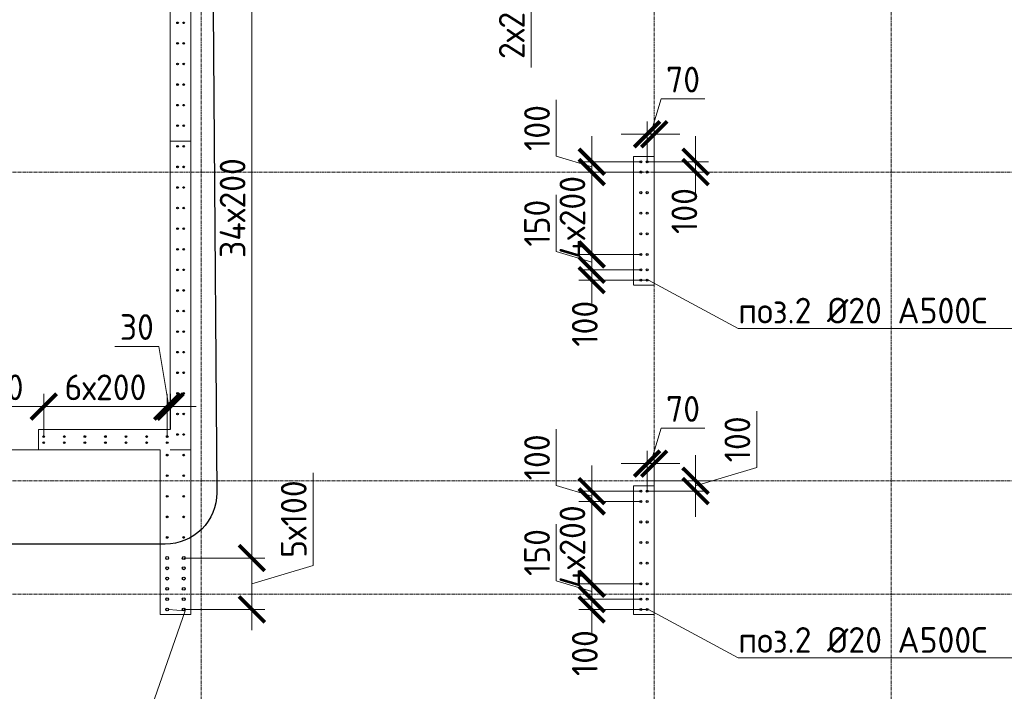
# Model space of a CAD drawing. Header units: millimetres. Extents: x -56135 to 1694203, y -446411 to -23139.
# Tile 296 of 311: x 986095 to 995658, y -73615 to -67089. Entities that reach past the tile are written whole.
import ezdxf
from ezdxf import colors
from ezdxf.entities.mleader import LeaderData, LeaderLine
from ezdxf.math import Vec2, Vec3

# ---------------------------------------------------------------- set-up
doc = ezdxf.new("R2010")
doc.units = ezdxf.units.MM
for name, pattern in [('01 Штриховая _4 мм_', [6, 3.5, -2.5]), ('______5', [1100, 800, -100, 100, -100]), ('HIDDEN2', [4.7625, 3.175, -1.5875]), ('осевая', [50.8, 31.75, -6.35, 6.35, -6.35])]:
    doc.linetypes.add(name, pattern=pattern)
for name, color, linetype, lineweight in [('1 Стены', 3, 'Continuous', 30), ('Оси', 40, '______5', 18), ('подоснова', 151, 'Continuous', 5), ('размер', 1, 'Continuous', 25), ('РАЗМЕРЫ', 1, 'Continuous', 9), ('СТЕНЫ', 3, 'Continuous', 30)]:
    doc.layers.add(name, color=color, linetype=linetype, lineweight=lineweight)
doc.styles.add('GOST-2.304_Type-B', font='GOST_Common.ttf')
doc.dimstyles.new('СПДС', dxfattribs={"dimscale": 100, "dimtxt": 2.5, "dimasz": 2.5, "dimexe": 1.25, "dimexo": 0, "dimtad": 1, "dimdec": 0, "dimtxsty": 'GOST-2.304_Type-B', "dimblk": 'ARCHTICK', "dimcen": 2.5, "dimdle": 2, "dimadec": 0, "dimazin": 2, "dimtfac": 0.75, "dimtdec": 0, "dimtmove": 1, "dimatfit": 3, "dimfxl": 1, "dimtolj": 1, "dimarcsym": 1})

# ---------------------------------------------------------------- blocks, each defined once
blk = doc.blocks.new('оси 2.2-2.3')
at = {"layer": 'Оси', "color": 16, "linetype": 'осевая', "lineweight": 0, "transparency": 33554687}
for p, q in [((501554.9, -104267.9), (501554.9, -134893.5)), ((505954.9, -104267.9), (505954.9, -134893.5)), ((508254.9, -104267.9), (508254.9, -134893.5)), ((468076.3, -113595.4), (524372.9, -113595.4)), ((468076.3, -116595.4), (524372.9, -116595.4)), ((468076.3, -117695.4), (524372.9, -117695.4))]:
    blk.add_line(p, q, dxfattribs=at)
blk = doc.blocks.new('стены тп')
at = {"layer": '1 Стены', "color": 252, "linetype": 'HIDDEN2', "lineweight": 0, "true_color": 0x939598}
for p, q in [((889590.4, -196913.8), (889590.4, -187525.6)), ((889390.4, -191475.6), (889390.4, -197125.6)), ((894090.5, -194475.6), (893890.5, -194475.6)), ((893890.5, -194475.6), (893890.5, -195725.6)), ((894090.5, -194595.6), (894090.5, -194475.6)), ((894090.5, -195725.6), (894090.5, -194595.6)), ((893890.5, -195725.6), (894010.5, -195725.6)), ((894010.5, -195725.6), (894090.5, -195725.6)), ((889590.4, -197325.6), (889590.4, -196913.8)), ((888110.6, -197325.6), (888110.6, -197125.6)), ((889390.4, -197125.6), (888110.6, -197125.6)), ((888110.6, -197325.6), (889290.4, -197325.6)), ((889290.4, -197325.6), (889290.4, -198925.6)), ((889390.6, -197325.6), (889390.4, -197325.6)), ((889390.4, -197325.6), (889590.4, -197325.6)), ((889590.4, -197325.6), (889390.6, -197325.6)), ((889590.4, -198925.6), (889590.4, -197325.6)), ((893890.6, -197675.6), (893890.6, -198925.6)), ((894090.6, -197675.6), (893890.6, -197675.6)), ((894090.6, -198925.6), (894090.6, -197675.6)), ((889290.4, -198925.6), (889590.4, -198925.6)), ((893890.6, -198925.6), (894090.6, -198925.6))]:
    blk.add_line(p, q, dxfattribs=at)
blk = doc.blocks.new('_ArchTick')
at = {"color": 0, "linetype": 'ByBlock', "const_width": 0.15}
blk.add_lwpolyline([(-0.5, -0.5), (0.5, 0.5)], dxfattribs=at)
blk = doc.blocks.new('*D1754')
at = {"layer": 'DEFPOINTS', "color": 0, "transparency": 16777216}
for p in [(992188.5, -68202.8), (992188.5, -68470, -360), (992258, -68381.7)]:
    blk.add_point(p, dxfattribs=at)
at = {"layer": 'РАЗМЕРЫ', "color": 0, "lineweight": -2, "transparency": 16777216}
for p, q in [((992223.2, -68202.8), (992326.4, -67859)), ((992326.4, -67859), (992750.2, -67859)), ((992188.5, -68470), (992188.5, -68077.8)), ((992258, -68381.7), (992258, -68077.8)), ((992188.5, -68202.8), (991938.5, -68202.8)), ((992258, -68202.8), (992188.5, -68202.8)), ((992258, -68202.8), (992188.5, -68202.8)), ((992258, -68202.8), (992508, -68202.8))]:
    blk.add_line(p, q, dxfattribs=at)
at = {"layer": 'РАЗМЕРЫ', "color": 0, "lineweight": -2, "transparency": 16777216, "xscale": 250, "yscale": 250, "zscale": 250}
blk.add_blockref('_ArchTick', (992188.5, -68202.8), dxfattribs=at)
at = {"layer": 'РАЗМЕРЫ', "color": 0, "lineweight": -2, "transparency": 16777216, "xscale": 250, "yscale": 250, "zscale": 250, "rotation": 180}
blk.add_blockref('_ArchTick', (992258, -68202.8), dxfattribs=at)
at = {"layer": 'РАЗМЕРЫ', "color": 0, "transparency": 16777216, "insert": (992538.3, -67671.5), "char_height": 250, "attachment_point": 5, "style": 'GOST-2.304_Type-B'}
blk.add_mtext('\\A1;70', dxfattribs=at)
blk = doc.blocks.new('_None')
blk = doc.blocks.new('*D1755')
at = {"layer": 'DEFPOINTS', "color": 0, "transparency": 16777216}
for p in [(992188.5, -68470), (992258, -68570), (992659.6, -68570)]:
    blk.add_point(p, dxfattribs=at)
at = {"layer": 'РАЗМЕРЫ', "color": 0, "lineweight": -2, "transparency": 16777216}
for p, q in [((992659.6, -68470), (992659.6, -68220)), ((992188.5, -68470), (992784.6, -68470)), ((992659.6, -68470), (992659.6, -68570)), ((992258, -68570), (992784.6, -68570)), ((992659.6, -68570), (992659.6, -68820))]:
    blk.add_line(p, q, dxfattribs=at)
at = {"layer": 'РАЗМЕРЫ', "color": 0, "lineweight": -2, "transparency": 16777216, "xscale": 250, "yscale": 250, "zscale": 250}
for p, rotation in [((992659.6, -68470), 270), ((992659.6, -68570), 90)]:
    blk.add_blockref('_ArchTick', p, dxfattribs=dict(at, rotation=rotation))
at = {"layer": 'РАЗМЕРЫ', "color": 0, "transparency": 16777216, "insert": (992550.8, -68948.6), "char_height": 250, "attachment_point": 5, "rotation": 90, "style": 'GOST-2.304_Type-B'}
blk.add_mtext('\\A1;100', dxfattribs=at)
blk = doc.blocks.new('*D1701')
at = {"layer": 'DEFPOINTS', "color": 0, "transparency": 16777216}
for p in [(992188.4, -71570, -360), (992659.6, -71570), (992188.4, -71670, -360)]:
    blk.add_point(p, dxfattribs=at)
at = {"layer": 'РАЗМЕРЫ', "color": 0, "lineweight": -2, "transparency": 16777216}
for p, q in [((993253.3, -71441.9), (993253.3, -70891.9)), ((992659.6, -71570), (992659.6, -71320)), ((992659.6, -71620), (993253.3, -71441.9)), ((992188.4, -71570), (992784.6, -71570)), ((992659.6, -71670), (992659.6, -71570)), ((992659.6, -71670), (992659.6, -71570)), ((992188.4, -71670), (992784.6, -71670)), ((992659.6, -71670), (992659.6, -71920))]:
    blk.add_line(p, q, dxfattribs=at)
at = {"layer": 'РАЗМЕРЫ', "color": 0, "lineweight": -2, "transparency": 16777216, "xscale": 250, "yscale": 250, "zscale": 250}
for p, rotation in [((992659.6, -71570), 270), ((992659.6, -71670), 90)]:
    blk.add_blockref('_ArchTick', p, dxfattribs=dict(at, rotation=rotation))
at = {"layer": 'РАЗМЕРЫ', "color": 0, "transparency": 16777216, "insert": (993065.8, -71166.9), "char_height": 250, "attachment_point": 5, "rotation": 90, "style": 'GOST-2.304_Type-B'}
blk.add_mtext('\\A1;100', dxfattribs=at)
blk = doc.blocks.new('*D1702')
at = {"layer": 'DEFPOINTS', "color": 0, "transparency": 16777216}
for p in [(992188.4, -71402.8), (992257.9, -71581.7), (992188.4, -71670, -360)]:
    blk.add_point(p, dxfattribs=at)
at = {"layer": 'РАЗМЕРЫ', "color": 0, "lineweight": -2, "transparency": 16777216}
for p, q in [((992223.1, -71402.8), (992326.3, -71059)), ((992326.3, -71059), (992750.1, -71059)), ((992188.4, -71670), (992188.4, -71277.8)), ((992257.9, -71581.7), (992257.9, -71277.8)), ((992188.4, -71402.8), (991938.4, -71402.8)), ((992257.9, -71402.8), (992188.4, -71402.8)), ((992257.9, -71402.8), (992188.4, -71402.8)), ((992257.9, -71402.8), (992507.9, -71402.8))]:
    blk.add_line(p, q, dxfattribs=at)
at = {"layer": 'РАЗМЕРЫ', "color": 0, "lineweight": -2, "transparency": 16777216, "xscale": 250, "yscale": 250, "zscale": 250}
blk.add_blockref('_ArchTick', (992188.4, -71402.8), dxfattribs=at)
at = {"layer": 'РАЗМЕРЫ', "color": 0, "lineweight": -2, "transparency": 16777216, "xscale": 250, "yscale": 250, "zscale": 250, "rotation": 180}
blk.add_blockref('_ArchTick', (992257.9, -71402.8), dxfattribs=at)
at = {"layer": 'РАЗМЕРЫ', "color": 0, "transparency": 16777216, "insert": (992538.2, -70871.5), "char_height": 250, "attachment_point": 5, "style": 'GOST-2.304_Type-B'}
blk.add_mtext('\\A1;70', dxfattribs=at)
blk = doc.blocks.new('*D1743')
at = {"layer": 'DEFPOINTS', "color": 0, "transparency": 16777216}
for p in [(987738.3, -65520), (987688.5, -72320, -360), (988350.6, -72320)]:
    blk.add_point(p, dxfattribs=at)
at = {"layer": 'РАЗМЕРЫ', "color": 0, "lineweight": -2, "transparency": 16777216}
for p, q in [((988350.6, -65320), (988350.6, -72520)), ((987738.3, -65520), (988475.6, -65520)), ((987688.5, -72320), (988475.6, -72320))]:
    blk.add_line(p, q, dxfattribs=at)
at = {"layer": 'РАЗМЕРЫ', "color": 0, "lineweight": -2, "transparency": 16777216, "xscale": 250, "yscale": 250, "zscale": 250}
for p, rotation in [((988350.6, -65520), 90), ((988350.6, -72320), 270)]:
    blk.add_blockref('_ArchTick', p, dxfattribs=dict(at, rotation=rotation))
at = {"layer": 'РАЗМЕРЫ', "color": 0, "transparency": 16777216, "insert": (988163.1, -68920), "char_height": 250, "attachment_point": 5, "rotation": 90, "style": 'GOST-2.304_Type-B'}
blk.add_mtext('\\A1;34х200', dxfattribs=at)
blk = doc.blocks.new('*D1744')
at = {"layer": 'DEFPOINTS', "color": 0, "transparency": 16777216}
for p in [(987688.5, -72320, -360), (987688.5, -72820, -360), (988350.6, -72820)]:
    blk.add_point(p, dxfattribs=at)
at = {"layer": 'РАЗМЕРЫ', "color": 0, "lineweight": -2, "transparency": 16777216}
for p, q in [((988944.3, -72391.9), (988944.3, -71491.9)), ((988350.6, -72120), (988350.6, -73020)), ((987688.5, -72320), (988475.6, -72320)), ((988350.6, -72570), (988944.3, -72391.9)), ((987688.5, -72820), (988475.6, -72820))]:
    blk.add_line(p, q, dxfattribs=at)
at = {"layer": 'РАЗМЕРЫ', "color": 0, "lineweight": -2, "transparency": 16777216, "xscale": 250, "yscale": 250, "zscale": 250}
for p, rotation in [((988350.6, -72320), 90), ((988350.6, -72820), 270)]:
    blk.add_blockref('_ArchTick', p, dxfattribs=dict(at, rotation=rotation))
at = {"layer": 'РАЗМЕРЫ', "color": 0, "transparency": 16777216, "insert": (988756.8, -71941.9), "char_height": 250, "attachment_point": 5, "rotation": 90, "style": 'GOST-2.304_Type-B'}
blk.add_mtext('\\A1;5х100', dxfattribs=at)
blk = doc.blocks.new('*D1838')
at = {"layer": 'DEFPOINTS', "color": 0, "transparency": 16777216}
for p in [(987528.2, -70849), (987528.2, -71147.6, -560), (987558.2, -71070, -360)]:
    blk.add_point(p, dxfattribs=at)
at = {"layer": 'РАЗМЕРЫ', "color": 0, "lineweight": -2, "transparency": 16777216}
for p, q in [((987445.4, -70263.3), (987020.4, -70263.3)), ((987543.2, -70849), (987445.4, -70263.3)), ((987528.2, -71147.6), (987528.2, -70724)), ((987558.2, -71070), (987558.2, -70724)), ((987528.2, -70849), (987278.2, -70849)), ((987558.2, -70849), (987528.2, -70849)), ((987558.2, -70849), (987528.2, -70849)), ((987558.2, -70849), (987808.2, -70849))]:
    blk.add_line(p, q, dxfattribs=at)
at = {"layer": 'РАЗМЕРЫ', "color": 0, "lineweight": -2, "transparency": 16777216, "xscale": 250, "yscale": 250, "zscale": 250}
blk.add_blockref('_ArchTick', (987528.2, -70849), dxfattribs=at)
at = {"layer": 'РАЗМЕРЫ', "color": 0, "lineweight": -2, "transparency": 16777216, "xscale": 250, "yscale": 250, "zscale": 250, "rotation": 180}
blk.add_blockref('_ArchTick', (987558.2, -70849), dxfattribs=at)
at = {"layer": 'РАЗМЕРЫ', "color": 0, "transparency": 16777216, "insert": (987232.9, -70075.8), "char_height": 250, "attachment_point": 5, "style": 'GOST-2.304_Type-B'}
blk.add_mtext('\\A1;30', dxfattribs=at)
blk = doc.blocks.new('*D1839')
at = {"layer": 'DEFPOINTS', "color": 0, "transparency": 16777216}
for p in [(986328.2, -70849), (986328.2, -71139.6, -360), (987528.2, -71147.6, -560)]:
    blk.add_point(p, dxfattribs=at)
at = {"layer": 'РАЗМЕРЫ', "color": 0, "lineweight": -2, "transparency": 16777216}
for p, q in [((986328.2, -71139.6), (986328.2, -70724)), ((987528.2, -71147.6), (987528.2, -70724)), ((987728.2, -70849), (986128.2, -70849))]:
    blk.add_line(p, q, dxfattribs=at)
at = {"layer": 'РАЗМЕРЫ', "color": 0, "lineweight": -2, "transparency": 16777216, "xscale": 250, "yscale": 250, "zscale": 250, "rotation": 180}
blk.add_blockref('_ArchTick', (986328.2, -70849), dxfattribs=at)
at = {"layer": 'РАЗМЕРЫ', "color": 0, "lineweight": -2, "transparency": 16777216, "xscale": 250, "yscale": 250, "zscale": 250}
blk.add_blockref('_ArchTick', (987528.2, -70849), dxfattribs=at)
at = {"layer": 'РАЗМЕРЫ', "color": 0, "transparency": 16777216, "insert": (986928.2, -70661.5), "char_height": 250, "attachment_point": 5, "style": 'GOST-2.304_Type-B'}
blk.add_mtext('\\A1;6х200', dxfattribs=at)
blk = doc.blocks.new('*D1840')
at = {"layer": 'DEFPOINTS', "color": 0, "transparency": 16777216}
for p in [(985328.2, -70849), (986328.2, -71002.3), (985328.2, -71139.6, -360)]:
    blk.add_point(p, dxfattribs=at)
at = {"layer": 'РАЗМЕРЫ', "color": 0, "lineweight": -2, "transparency": 16777216}
for p, q in [((985328.2, -71139.6), (985328.2, -70724)), ((986328.2, -71002.3), (986328.2, -70724)), ((986528.2, -70849), (985128.2, -70849))]:
    blk.add_line(p, q, dxfattribs=at)
at = {"layer": 'РАЗМЕРЫ', "color": 0, "lineweight": -2, "transparency": 16777216, "xscale": 250, "yscale": 250, "zscale": 250, "rotation": 180}
blk.add_blockref('_ArchTick', (985328.2, -70849), dxfattribs=at)
at = {"layer": 'РАЗМЕРЫ', "color": 0, "lineweight": -2, "transparency": 16777216, "xscale": 250, "yscale": 250, "zscale": 250}
blk.add_blockref('_ArchTick', (986328.2, -70849), dxfattribs=at)
at = {"layer": 'РАЗМЕРЫ', "color": 0, "transparency": 16777216, "insert": (985828.2, -70661.5), "char_height": 250, "attachment_point": 5, "style": 'GOST-2.304_Type-B'}
blk.add_mtext('\\A1;1000', dxfattribs=at)
blk = doc.blocks.new('*D1693')
at = {"layer": 'DEFPOINTS', "color": 0, "transparency": 16777216}
for p in [(991651, -69520), (992128.3, -69520), (992128.3, -69620)]:
    blk.add_point(p, dxfattribs=at)
at = {"layer": 'РАЗМЕРЫ', "color": 0, "lineweight": -2, "transparency": 16777216}
for p, q in [((991651, -69520), (991651, -69270)), ((992128.3, -69520), (991526, -69520)), ((991651, -69620), (991651, -69520)), ((992128.3, -69620), (991526, -69620)), ((991651, -69620), (991651, -69870))]:
    blk.add_line(p, q, dxfattribs=at)
at = {"layer": 'РАЗМЕРЫ', "color": 0, "lineweight": -2, "transparency": 16777216, "xscale": 250, "yscale": 250, "zscale": 250}
for p, rotation in [((991651, -69520), 270), ((991651, -69620), 90)]:
    blk.add_blockref('_ArchTick', p, dxfattribs=dict(at, rotation=rotation))
at = {"layer": 'РАЗМЕРЫ', "color": 0, "transparency": 16777216, "insert": (991583.7, -70043.9), "char_height": 250, "attachment_point": 5, "rotation": 90, "style": 'GOST-2.304_Type-B'}
blk.add_mtext('\\A1;100', dxfattribs=at)
blk = doc.blocks.new('*D1694')
at = {"layer": 'DEFPOINTS', "color": 0, "transparency": 16777216}
for p in [(991651, -69370), (992128.3, -69370), (992128.3, -69520)]:
    blk.add_point(p, dxfattribs=at)
at = {"layer": 'РАЗМЕРЫ', "color": 0, "lineweight": -2, "transparency": 16777216}
for p, q in [((991307.2, -69341.8), (991307.2, -68791.8)), ((991651, -69720), (991651, -69170)), ((991651, -69445), (991307.2, -69341.8)), ((992128.3, -69370), (991526, -69370)), ((992128.3, -69520), (991526, -69520))]:
    blk.add_line(p, q, dxfattribs=at)
at = {"layer": 'РАЗМЕРЫ', "color": 0, "lineweight": -2, "transparency": 16777216, "xscale": 250, "yscale": 250, "zscale": 250}
for p, rotation in [((991651, -69370), 90), ((991651, -69520), 270)]:
    blk.add_blockref('_ArchTick', p, dxfattribs=dict(at, rotation=rotation))
at = {"layer": 'РАЗМЕРЫ', "color": 0, "transparency": 16777216, "insert": (991119.7, -69066.8), "char_height": 250, "attachment_point": 5, "rotation": 90, "style": 'GOST-2.304_Type-B'}
blk.add_mtext('\\A1;150', dxfattribs=at)
blk = doc.blocks.new('*D1695')
at = {"layer": 'DEFPOINTS', "color": 0, "transparency": 16777216}
for p in [(991651, -68570), (992128.3, -68570), (992128.3, -69370)]:
    blk.add_point(p, dxfattribs=at)
at = {"layer": 'РАЗМЕРЫ', "color": 0, "lineweight": -2, "transparency": 16777216}
for p, q in [((991651, -69570), (991651, -68370)), ((992128.3, -68570), (991526, -68570)), ((992128.3, -69370), (991526, -69370))]:
    blk.add_line(p, q, dxfattribs=at)
at = {"layer": 'РАЗМЕРЫ', "color": 0, "lineweight": -2, "transparency": 16777216, "xscale": 250, "yscale": 250, "zscale": 250}
for p, rotation in [((991651, -68570), 90), ((991651, -69370), 270)]:
    blk.add_blockref('_ArchTick', p, dxfattribs=dict(at, rotation=rotation))
at = {"layer": 'РАЗМЕРЫ', "color": 0, "transparency": 16777216, "insert": (991463.5, -69008.9), "char_height": 250, "attachment_point": 5, "rotation": 90, "style": 'GOST-2.304_Type-B'}
blk.add_mtext('\\A1;4х200', dxfattribs=at)
blk = doc.blocks.new('*D1696')
at = {"layer": 'DEFPOINTS', "color": 0, "transparency": 16777216}
for p in [(991651, -68470), (992128.3, -68470), (992128.3, -68570)]:
    blk.add_point(p, dxfattribs=at)
at = {"layer": 'РАЗМЕРЫ', "color": 0, "lineweight": -2, "transparency": 16777216}
for p, q in [((991307.2, -68416.8), (991307.2, -67866.8)), ((991651, -68470), (991651, -68220)), ((991651, -68520), (991307.2, -68416.8)), ((992128.3, -68470), (991526, -68470)), ((991651, -68570), (991651, -68470)), ((991651, -68570), (991651, -68470)), ((992128.3, -68570), (991526, -68570)), ((991651, -68570), (991651, -68820))]:
    blk.add_line(p, q, dxfattribs=at)
at = {"layer": 'РАЗМЕРЫ', "color": 0, "lineweight": -2, "transparency": 16777216, "xscale": 250, "yscale": 250, "zscale": 250}
for p, rotation in [((991651, -68470), 270), ((991651, -68570), 90)]:
    blk.add_blockref('_ArchTick', p, dxfattribs=dict(at, rotation=rotation))
at = {"layer": 'РАЗМЕРЫ', "color": 0, "transparency": 16777216, "insert": (991119.7, -68141.8), "char_height": 250, "attachment_point": 5, "rotation": 90, "style": 'GOST-2.304_Type-B'}
blk.add_mtext('\\A1;100', dxfattribs=at)
blk = doc.blocks.new('*D1697')
at = {"layer": 'DEFPOINTS', "color": 0, "transparency": 16777216}
for p in [(991651, -72720), (992128.3, -72720), (992128.3, -72820)]:
    blk.add_point(p, dxfattribs=at)
at = {"layer": 'РАЗМЕРЫ', "color": 0, "lineweight": -2, "transparency": 16777216}
for p, q in [((991651, -72720), (991651, -72470)), ((992128.3, -72720), (991526, -72720)), ((991651, -72820), (991651, -72720)), ((992128.3, -72820), (991526, -72820)), ((991651, -72820), (991651, -73070))]:
    blk.add_line(p, q, dxfattribs=at)
at = {"layer": 'РАЗМЕРЫ', "color": 0, "lineweight": -2, "transparency": 16777216, "xscale": 250, "yscale": 250, "zscale": 250}
for p, rotation in [((991651, -72720), 270), ((991651, -72820), 90)]:
    blk.add_blockref('_ArchTick', p, dxfattribs=dict(at, rotation=rotation))
at = {"layer": 'РАЗМЕРЫ', "color": 0, "transparency": 16777216, "insert": (991583.7, -73243.9), "char_height": 250, "attachment_point": 5, "rotation": 90, "style": 'GOST-2.304_Type-B'}
blk.add_mtext('\\A1;100', dxfattribs=at)
blk = doc.blocks.new('*D1698')
at = {"layer": 'DEFPOINTS', "color": 0, "transparency": 16777216}
for p in [(991651, -72570), (992128.3, -72570), (992128.3, -72720)]:
    blk.add_point(p, dxfattribs=at)
at = {"layer": 'РАЗМЕРЫ', "color": 0, "lineweight": -2, "transparency": 16777216}
for p, q in [((991307.3, -72541.8), (991307.3, -71991.8)), ((991651, -72920), (991651, -72370)), ((991651, -72645), (991307.3, -72541.8)), ((992128.3, -72570), (991526, -72570)), ((992128.3, -72720), (991526, -72720))]:
    blk.add_line(p, q, dxfattribs=at)
at = {"layer": 'РАЗМЕРЫ', "color": 0, "lineweight": -2, "transparency": 16777216, "xscale": 250, "yscale": 250, "zscale": 250}
for p, rotation in [((991651, -72570), 90), ((991651, -72720), 270)]:
    blk.add_blockref('_ArchTick', p, dxfattribs=dict(at, rotation=rotation))
at = {"layer": 'РАЗМЕРЫ', "color": 0, "transparency": 16777216, "insert": (991119.8, -72266.8), "char_height": 250, "attachment_point": 5, "rotation": 90, "style": 'GOST-2.304_Type-B'}
blk.add_mtext('\\A1;150', dxfattribs=at)
blk = doc.blocks.new('*D1699')
at = {"layer": 'DEFPOINTS', "color": 0, "transparency": 16777216}
for p in [(991651, -71770), (992128.3, -71770), (992128.3, -72570)]:
    blk.add_point(p, dxfattribs=at)
at = {"layer": 'РАЗМЕРЫ', "color": 0, "lineweight": -2, "transparency": 16777216}
for p, q in [((991651, -72770), (991651, -71570)), ((992128.3, -71770), (991526, -71770)), ((992128.3, -72570), (991526, -72570))]:
    blk.add_line(p, q, dxfattribs=at)
at = {"layer": 'РАЗМЕРЫ', "color": 0, "lineweight": -2, "transparency": 16777216, "xscale": 250, "yscale": 250, "zscale": 250}
for p, rotation in [((991651, -71770), 90), ((991651, -72570), 270)]:
    blk.add_blockref('_ArchTick', p, dxfattribs=dict(at, rotation=rotation))
at = {"layer": 'РАЗМЕРЫ', "color": 0, "transparency": 16777216, "insert": (991463.5, -72208.9), "char_height": 250, "attachment_point": 5, "rotation": 90, "style": 'GOST-2.304_Type-B'}
blk.add_mtext('\\A1;4х200', dxfattribs=at)
blk = doc.blocks.new('*D1700')
at = {"layer": 'DEFPOINTS', "color": 0, "transparency": 16777216}
for p in [(991651, -71670), (992128.3, -71670), (992128.3, -71770)]:
    blk.add_point(p, dxfattribs=at)
at = {"layer": 'РАЗМЕРЫ', "color": 0, "lineweight": -2, "transparency": 16777216}
for p, q in [((991307.3, -71616.8), (991307.3, -71066.8)), ((991651, -71670), (991651, -71420)), ((991651, -71720), (991307.3, -71616.8)), ((992128.3, -71670), (991526, -71670)), ((991651, -71770), (991651, -71670)), ((991651, -71770), (991651, -71670)), ((992128.3, -71770), (991526, -71770)), ((991651, -71770), (991651, -72020))]:
    blk.add_line(p, q, dxfattribs=at)
at = {"layer": 'РАЗМЕРЫ', "color": 0, "lineweight": -2, "transparency": 16777216, "xscale": 250, "yscale": 250, "zscale": 250}
for p, rotation in [((991651, -71670), 270), ((991651, -71770), 90)]:
    blk.add_blockref('_ArchTick', p, dxfattribs=dict(at, rotation=rotation))
at = {"layer": 'РАЗМЕРЫ', "color": 0, "transparency": 16777216, "insert": (991119.8, -71341.8), "char_height": 250, "attachment_point": 5, "rotation": 90, "style": 'GOST-2.304_Type-B'}
blk.add_mtext('\\A1;100', dxfattribs=at)
blk = doc.blocks.new('*D2033')
at = {"layer": 'DEFPOINTS', "color": 0, "transparency": 16777216}
for p in [(991672.2, -66020), (992127.7, -66020, -360), (992120.2, -66420.2, -360)]:
    blk.add_point(p, dxfattribs=at)
at = {"layer": 'РАЗМЕРЫ', "color": 0, "lineweight": -2, "transparency": 16777216}
for p, q in [((991672.2, -66620.2), (991672.2, -65820)), ((992127.7, -66020), (991547.2, -66020)), ((991672.2, -66220.1), (991062, -66604.1)), ((992120.2, -66420.2), (991547.2, -66420.2)), ((991062, -66604.1), (991062, -67554.1))]:
    blk.add_line(p, q, dxfattribs=at)
at = {"layer": 'РАЗМЕРЫ', "color": 0, "lineweight": -2, "transparency": 16777216, "xscale": 250, "yscale": 250, "zscale": 250}
for p, rotation in [((991672.2, -66020), 90), ((991672.2, -66420.2), 270)]:
    blk.add_blockref('_ArchTick', p, dxfattribs=dict(at, rotation=rotation))
at = {"layer": 'РАЗМЕРЫ', "color": 0, "transparency": 16777216, "insert": (990874.5, -67079.1), "char_height": 250, "attachment_point": 5, "rotation": 90, "style": 'GOST-2.304_Type-B'}
blk.add_mtext('\\A1;2х200', dxfattribs=at)
blk = doc.blocks.new('стены  тп')
at = {"layer": 'СТЕНЫ', "color": 251, "linetype": '01 Штриховая _4 мм_', "lineweight": 0, "true_color": 0x636466}
for p, q in [((569712.1, -326013.9, 3100), (569712.1, -316625.7, 3100)), ((569512.1, -320575.7, 3100), (569512.1, -326225.7, 3100)), ((574212.3, -323575.7, 3100), (574012.3, -323575.7, 3100)), ((574012.3, -323575.7, 3100), (574012.3, -324825.7, 3100)), ((574212.3, -323695.7, 3100), (574212.3, -323575.7, 3100)), ((574212.3, -324825.7, 3100), (574212.3, -323695.7, 3100)), ((574012.3, -324825.7, 3100), (574132.3, -324825.7, 3100)), ((574132.3, -324825.7, 3100), (574212.3, -324825.7, 3100)), ((569712.1, -326425.7, 3100), (569712.1, -326013.9, 3100)), ((568232.3, -326425.7, 3100), (568232.3, -326225.7, 3100)), ((569512.1, -326225.7, 3100), (568232.3, -326225.7, 3100)), ((568232.3, -326425.7, 3100), (569412.1, -326425.7, 3100)), ((569412.1, -326425.7, 3100), (569412.1, -328025.7, 3100)), ((569712.1, -328025.7, 3100), (569712.1, -326425.7, 3100)), ((574012.3, -326775.7, 3100), (574012.3, -328025.7, 3100)), ((574212.3, -326775.7, 3100), (574012.3, -326775.7, 3100)), ((574212.3, -328025.7, 3100), (574212.3, -326775.7, 3100)), ((569412.1, -328025.7, 3100), (569712.1, -328025.7, 3100)), ((574012.3, -328025.7, 3100), (574212.3, -328025.7, 3100))]:
    blk.add_line(p, q, dxfattribs=at)
blk = doc.blocks.new('прпрп')
at = {"layer": '1 Стены', "color": 252, "lineweight": 0, "true_color": 0x939598}
for p, q in [((987758.2, -65220, -200), (987758.2, -72870, -200)), ((992258.1, -68420), (992058.1, -68420)), ((992058.1, -68420), (992258.1, -68420)), ((992258.1, -69670), (992258.1, -68420)), ((992258.1, -68420), (992258.1, -69670)), ((992058.1, -69670), (992258.1, -69670)), ((992258.1, -69670), (992058.1, -69670)), ((992258.1, -69670), (992058.1, -69670)), ((992258, -71620), (992057.9, -71620)), ((992057.9, -71620), (992057.9, -72870)), ((992058, -71620), (992258, -71620)), ((992058, -72870), (992058, -71620)), ((992058.1, -72870), (992058.1, -71620)), ((992257.9, -72870), (992257.9, -71620)), ((992258, -71620), (992258, -72870)), ((992057.9, -72870), (992257.9, -72870)), ((992258, -72870), (992058, -72870)), ((992258, -72870), (992058, -72870))]:
    blk.add_line(p, q, dxfattribs=at)
at = {"layer": '1 Стены', "color": 4, "lineweight": 0}
blk.add_line((987458.2, -71270, -200), (984958.2, -71270, -200), dxfattribs=at)
at = {"layer": 'размер', "lineweight": 30}
blk.add_lwpolyline([(980704.6, -59551.1), (987431.6, -59551.1, -0.264007), (987923.8, -60158.6), (988009.2, -71685.6, -0.414214), (987509.2, -72185.6), (980782.2, -72185.6, -0.414214), (980282.2, -71685.6), (980282.2, -59806.9, -0.178364)], format="xyb", close=True, dxfattribs=at)
at = {"layer": 'РАЗМЕРЫ', "color": 4, "lineweight": 0, "elevation": 160}
blk.add_lwpolyline([(987758, -68270), (987558, -68270), (987558, -66920), (987758, -66920)], close=True, dxfattribs=at)
at = {"layer": 'РАЗМЕРЫ', "color": 4, "linetype": 'Continuous', "lineweight": 30}
for centre in [(987628.2, -67120, -200), (987688.5, -67120, -200), (987628.2, -67320, -200), (987688.5, -67320, -200), (987628.2, -67520, -200), (987688.5, -67520, -200), (987628.2, -67720, -200), (987688.5, -67720, -200), (987628.2, -67920, -200), (987688.5, -67920, -200), (987628.2, -68120, -200), (987688.5, -68120, -200), (987628.2, -68320, -200), (987688.5, -68320, -200), (987628.2, -68520, -200), (987688.5, -68520, -200), (987628.2, -68720, -200), (987688.5, -68720, -200), (987628.2, -68920, -200), (987688.5, -68920, -200), (987628.2, -69120, -200), (987688.5, -69120, -200), (987628.2, -69320, -200), (987688.5, -69320, -200), (987628.2, -69520, -200), (987688.5, -69520, -200), (987628.2, -69720, -200), (987688.5, -69720, -200), (987628.2, -69920, -200), (987688.5, -69920, -200), (987628.2, -70120, -200), (987688.5, -70120, -200), (987628.2, -70320, -200), (987688.5, -70320, -200), (987628.2, -70520, -200), (987688.5, -70520, -200), (987628.2, -70720, -200), (987688.5, -70720, -200), (987628.2, -70920, -200), (987688.5, -70920, -200), (986328.2, -71139.6, -200), (986528.2, -71139.6, -400), (986728.2, -71139.6, -400), (986928.2, -71139.6, -400), (987128.2, -71139.6, -400), (987328.2, -71139.6, -400), (987528.2, -71139.6, -400), (987628.2, -71120, -200), (987688.5, -71120, -200), (986328.2, -71200, -200), (986528.2, -71200, -400), (986728.2, -71200, -400), (986928.2, -71200, -400), (987128.2, -71200, -400), (987328.2, -71200, -400), (987528.2, -71200, -400), (987527.8, -71320, -200), (987688.5, -71320, -200), (987527.8, -71520, -200), (987688.5, -71520, -200), (987527.8, -71720, -200), (987688.5, -71720, -200), (987527.8, -71920, -200), (987688.5, -71920, -200), (987527.8, -72120, -200), (987688.5, -72120, -200)]:
    blk.add_circle(centre, 8, dxfattribs=at)
at = {"layer": 'РАЗМЕРЫ', "color": 6, "linetype": 'Continuous', "lineweight": 30}
for centre in [(992128.3, -68470), (992188.6, -68470), (992128.3, -68570), (992188.6, -68570), (992128.3, -68770), (992188.6, -68770), (992128.3, -68970), (992188.6, -68970), (992128.3, -69170), (992188.6, -69170), (992128.3, -69370), (992188.6, -69370), (992128.3, -69520), (992188.6, -69520), (992128.3, -69620), (992188.6, -69620), (992128.3, -71670), (992188.7, -71670), (992128.3, -71770), (992188.7, -71770), (992128.3, -71970), (992188.7, -71970), (992128.3, -72170), (992188.7, -72170), (992128.3, -72370), (992188.7, -72370), (992128.3, -72570), (992188.7, -72570), (992128.3, -72720), (992188.7, -72720), (992128.3, -72820), (992188.7, -72820)]:
    blk.add_circle(centre, 10, dxfattribs=at)
at = {"layer": 'РАЗМЕРЫ', "color": 5, "linetype": 'Continuous', "lineweight": 30}
for centre in [(987527.8, -72320, -200), (987688.5, -72320, -200), (987527.8, -72420, -200), (987688.5, -72420, -200), (987527.8, -72520, -200), (987688.5, -72520, -200), (987527.8, -72620, -200), (987688.5, -72620, -200), (987527.8, -72720, -200), (987688.5, -72720, -200), (987527.8, -72820, -200), (987688.5, -72820, -200)]:
    blk.add_circle(centre, 14, dxfattribs=at)
at = {"layer": 'РАЗМЕРЫ', "color": 1}
for name, p in [('оси 2.2-2.3', (486303.3, 45025.4)), ('стены тп', (98167.6, 126055.6))]:
    blk.add_blockref(name, p, dxfattribs=at)
at = {"layer": 'РАЗМЕРЫ'}
blk.add_blockref('стены  тп', (418045.9, 255155.8, -3100), dxfattribs=at)
for base, p1, p2, text, picture, middle in [((988350.6, -72320, -200), (987738.3, -65520, -200), (987688.5, -72320, -560), '34х200', '*D1743', (988163.1, -68920, -200)), ((988350.6, -72820, -200), (987688.5, -72320, -560), (987688.5, -72820, -560), '5х100', '*D1744', (988756.8, -72329.4, -200))]:
    dim = blk.add_linear_dim(base=base, p1=p1, p2=p2, angle=90, text=text, dimstyle='СПДС', dxfattribs=at)
    dim.commit()
    dim.dimension.update_dxf_attribs({"geometry": picture, "text_midpoint": middle})
at = {"layer": 'РАЗМЕРЫ', "color": 1}
for base, p1, p2, angle, text, picture, middle in [((991672.2, -66020), (992120.2, -66420.2, -360), (992127.7, -66020, -360), 90, '2х200', '*D2033', (991062, -66666.6)), ((991651, -68570), (992128.3, -69370), (992128.3, -68570), 270, '4х200', '*D1695', (991651, -69008.9)), ((991651, -71770), (992128.3, -72570), (992128.3, -71770), 270, '4х200', '*D1699', (991651, -72208.9))]:
    dim = blk.add_linear_dim(base=base, p1=p1, p2=p2, angle=angle, text=text, dimstyle='СПДС', dxfattribs=at)
    dim.commit()
    dim.dimension.update_dxf_attribs({"geometry": picture, "text_midpoint": middle, "dimtype": 128})
at = {"layer": 'РАЗМЕРЫ'}
for base, p1, p2, picture, middle in [((992188.4811, -68202.7732, 360), (992257.987, -68381.6958, 360), (992188.4811, -68469.9806), '*D1754', (992388.8591, -67671.5232, 360)), ((992188.3919, -71402.7915, 360), (992257.8978, -71581.7141, 360), (992188.3919, -71669.9989), '*D1702', (992388.7698, -70871.5415, 360))]:
    dim = blk.add_linear_dim(base=base, p1=p1, p2=p2, dimstyle='СПДС', dxfattribs=at)
    dim.commit()
    dim.dimension.update_dxf_attribs({"geometry": picture, "text_midpoint": middle})
at = {"layer": 'РАЗМЕРЫ', "color": 1}
for base, p1, p2, picture, middle in [((991651, -68470), (992128.3, -68570), (992128.3, -68470), '*D1696', (991119.7, -68354.3)), ((991651, -69370), (992128.3, -69520), (992128.3, -69370), '*D1694', (991119.7, -69279.3)), ((991651, -71670), (992128.3, -71770), (992128.3, -71670), '*D1700', (991119.8, -71554.3)), ((991651, -72570), (992128.3, -72720), (992128.3, -72570), '*D1698', (991119.8, -72479.3))]:
    dim = blk.add_linear_dim(base=base, p1=p1, p2=p2, angle=270, dimstyle='СПДС', dxfattribs=at)
    dim.commit()
    dim.dimension.update_dxf_attribs({"geometry": picture, "text_midpoint": middle})
at = {"layer": 'РАЗМЕРЫ'}
dim = blk.add_linear_dim(base=(992659.6, -68570), p1=(992188.5, -68470), p2=(992258, -68570), angle=90, dimstyle='СПДС', dxfattribs=at)
dim.commit()
dim.dimension.update_dxf_attribs({"geometry": '*D1755', "text_midpoint": (992738.3, -68948.6), "dimtype": 128})
at = {"layer": 'РАЗМЕРЫ', "color": 1}
for base, p1, p2, picture, middle in [((991651, -69520), (992128.3, -69620), (992128.3, -69520), '*D1693', (991771.2, -70043.9)), ((991651, -72720), (992128.3, -72820), (992128.3, -72720), '*D1697', (991771.2, -73243.9))]:
    dim = blk.add_linear_dim(base=base, p1=p1, p2=p2, angle=270, dimstyle='СПДС', dxfattribs=at)
    dim.commit()
    dim.dimension.update_dxf_attribs({"geometry": picture, "text_midpoint": middle, "dimtype": 128})
at = {"layer": 'РАЗМЕРЫ'}
dim = blk.add_linear_dim(base=(987528.2, -70849, 160), p1=(987558.2, -71070, -200), p2=(987528.2, -71147.6, -400), dimstyle='СПДС', dxfattribs=at)
dim.commit()
dim.dimension.update_dxf_attribs({"geometry": '*D1838', "text_midpoint": (987382.9, -70263.3, 160), "dimtype": 128})
at = {"layer": 'РАЗМЕРЫ', "color": 4}
dim = blk.add_linear_dim(base=(985328.2, -70849, 160), p1=(986328.2, -71002.3, 160), p2=(985328.2, -71139.6, -200), dimstyle='СПДС', dxfattribs=at)
dim.commit()
dim.dimension.update_dxf_attribs({"geometry": '*D1840', "text_midpoint": (985828.2, -70661.5, 160)})
dim = blk.add_linear_dim(base=(986328.2, -70849, 160), p1=(987528.2, -71147.6, -400), p2=(986328.2, -71139.6, -200), text='6х200', dimstyle='СПДС', dxfattribs=at)
dim.commit()
dim.dimension.update_dxf_attribs({"geometry": '*D1839', "text_midpoint": (986928.2, -70661.5, 160)})
at = {"layer": 'РАЗМЕРЫ'}
dim = blk.add_linear_dim(base=(992659.6, -71570, 360), p1=(992188.4, -71670), p2=(992188.4, -71570), angle=90, dimstyle='СПДС', dxfattribs=at)
dim.commit()
dim.dimension.update_dxf_attribs({"geometry": '*D1701', "text_midpoint": (993065.8, -71379.4, 360)})
at = {"layer": 'подоснова', "color": 4, "ltscale": 0.3}
ml = blk.add_multileader_mtext('Standard', dxfattribs=at)
ml.set_content('{\\C2;поз.2 %%C20 А500С }', color=4, style='GOST-2.304_Type-B')
ml.set_leader_properties(color=256, linetype='ByLayer', lineweight=15)
ml.set_arrow_properties(name='NONE')
ml.build(insert=Vec2(0, 0))
ml.multileader.update_dxf_attribs({"text_left_attachment_type": 6, "text_right_attachment_type": 6, "dogleg_length": 0.1, "arrow_head_size": 18})
ctx = ml.context
ctx.base_point, ctx.char_height, ctx.arrow_head_size, ctx.landing_gap_size, ctx.plane_origin = Vec3(993073, -70091.2, 360), 250, 18, 20, Vec3(997374.7, -70364.7, 360)
ctx.left_attachment, ctx.right_attachment, ctx.text_align_type = 6, 6, 1
notes = []
notes.append((ctx, [(1, (1, 1, 0), (993072.9, -70091.2, 360), (1, 0), 0.1, [(1, [(992128.1, -69620, 360), (992201, -69619.4, 360)], 0, [])])]))
ctx.mtext.insert, ctx.mtext.width, ctx.mtext.alignment, ctx.mtext.flow_direction = Vec3(994284.8, -69791.2, 360), 4075.871, 2, 5
ml = blk.add_multileader_mtext('Standard', dxfattribs=at)
ml.set_content('{\\C2;поз.4 %%C28 А500С }', color=4, style='GOST-2.304_Type-B')
ml.set_leader_properties(color=256, linetype='ByLayer', lineweight=15)
ml.set_arrow_properties(name='NONE')
ml.build(insert=Vec2(0, 0))
ml.multileader.update_dxf_attribs({"text_left_attachment_type": 6, "text_right_attachment_type": 6, "dogleg_length": 0.1, "arrow_head_size": 18})
ctx = ml.context
ctx.base_point, ctx.char_height, ctx.arrow_head_size, ctx.landing_gap_size, ctx.plane_origin = Vec3(984785.4, -74177.3, 160), 250, 18, 20, Vec3(992874.7, -73577.2, 160)
ctx.left_attachment, ctx.right_attachment, ctx.text_align_type = 6, 6, 1
notes.append((ctx, [(0, (1, 1, 0), (987234.2, -74177.3, 160), (-1, 0), 0.1, [(1, [(987541.8, -72820, 160), (987701, -72831.9, 160)], 0, [])])]))
ctx.mtext.insert, ctx.mtext.width, ctx.mtext.alignment, ctx.mtext.flow_direction = Vec3(986009.8, -73877.3, 160), 4075.871, 2, 5
ml = blk.add_multileader_mtext('Standard', dxfattribs=at)
ml.set_content('{\\C2;поз.2 %%C20 А500С }', color=4, style='GOST-2.304_Type-B')
ml.set_leader_properties(color=256, linetype='ByLayer', lineweight=15)
ml.set_arrow_properties(name='NONE')
ml.build(insert=Vec2(0, 0))
ml.multileader.update_dxf_attribs({"text_left_attachment_type": 6, "text_right_attachment_type": 6, "dogleg_length": 0.1, "arrow_head_size": 18})
ctx = ml.context
ctx.base_point, ctx.char_height, ctx.arrow_head_size, ctx.landing_gap_size, ctx.plane_origin = Vec3(993073.3, -73291.2, 0), 250, 18, 20, Vec3(997375, -73564.7, 0)
ctx.left_attachment, ctx.right_attachment, ctx.text_align_type = 6, 6, 1
notes.append((ctx, [(1, (1, 1, 0), (993073.2, -73291.2, 0), (1, 0), 0.1, [(1, [(992128.5, -72820, 0), (992201.3, -72819.5, 0)], 0, [])])]))
ctx.mtext.insert, ctx.mtext.width, ctx.mtext.alignment, ctx.mtext.flow_direction = Vec3(994285.2, -72991.2, 0), 4075.871, 2, 5
for ctx, leaders in notes:
    for number, flags, end, landing, length, lines in leaders:
        leader = LeaderData()
        leader.index, (leader.has_last_leader_line, leader.has_dogleg_vector, leader.attachment_direction) = number, flags
        leader.last_leader_point, leader.dogleg_vector, leader.dogleg_length = Vec3(end), Vec3(landing), length
        for number, points, colour, breaks in lines:
            line = LeaderLine()
            line.index, line.vertices, line.color, line.breaks = number, Vec3.list(points), colors.encode_raw_color(colour), breaks
            leader.lines.append(line)
        ctx.leaders.append(leader)

msp = doc.modelspace()

# ---------------------------------------------------------------- block references
at = {"layer": 'РАЗМЕРЫ'}
msp.add_blockref('прпрп', (0, 0), dxfattribs=at)

doc.saveas('drawing.dxf')
